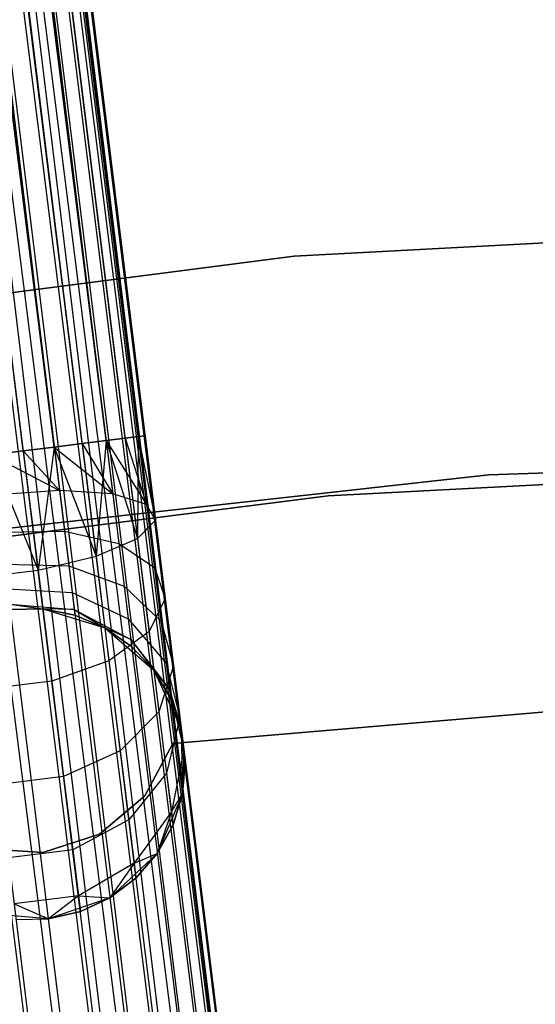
# Model space of a CAD drawing. Extents: x -189 to 189, y -189 to 189.
# Tile 272 of 591: x -7.49 to -4.18, y 58.43 to 64.75. Entities that reach past the tile are written whole.
import ezdxf

# ---------------------------------------------------------------- set-up
doc = ezdxf.new("R2010")
doc.units = 0
doc.header["$LTSCALE"] = 25.4
doc.layers.get('0').update_dxf_attribs({"linetype": 'CONTINUOUS'})

# ---------------------------------------------------------------- blocks, each defined once
blk = doc.blocks.new('CAMELEON-KENAI-C-12244_STL')
at = {"color": 0}
for p, q in [((-19.9669, 167.2887, -10.1691), (-4.5762, 42.9964, -10.1691)), ((-19.9669, 167.2887, -10.1691), (-4.5762, 42.9964, -10.1691)), ((-19.9669, 167.2887, -10.1691), (-4.4542, 43.0115, -10)), ((-19.9669, 167.2887, -10.1691), (-4.4542, 43.0115, -10)), ((-19.9669, 167.2887, -10.1691), (-4.3698, 43.0219, -9.809)), ((-19.9669, 167.2887, -10.1691), (-4.3698, 43.0219, -9.809)), ((-19.8449, 167.3038, -9), (-4.3698, 43.0219, -9.191)), ((-19.8449, 167.3038, -9), (-4.3698, 43.0219, -9.191)), ((-19.8449, 167.3038, -9), (-4.4542, 43.0115, -9)), ((-4.7303, 42.9773, -8.691), (-19.8449, 167.3038, -9)), ((-4.7303, 42.9773, -8.691), (-19.8449, 167.3038, -9)), ((-4.5762, 42.9964, -8.8309), (-19.8449, 167.3038, -9)), ((-4.5762, 42.9964, -8.8309), (-19.8449, 167.3038, -9)), ((-19.8449, 167.3038, -9), (-4.4542, 43.0115, -9)), ((-19.7606, 167.3143, -9.809), (-4.3267, 43.0273, -9.6045)), ((-19.7606, 167.3143, -9.809), (-4.3267, 43.0273, -9.3955)), ((-19.7606, 167.3143, -9.809), (-4.3698, 43.0219, -9.809)), ((-19.7606, 167.3143, -9.809), (-4.3698, 43.0219, -9.809)), ((-19.7606, 167.3143, -9.809), (-4.3267, 43.0273, -9.6045)), ((-19.7606, 167.3143, -9.809), (-4.3267, 43.0273, -9.3955)), ((-19.7174, 167.3196, -9.3955), (-4.3267, 43.0273, -9.3955)), ((-19.7174, 167.3196, -9.3955), (-4.3267, 43.0273, -9.3955)), ((-19.7174, 167.3196, -9.3955), (-4.3698, 43.0219, -9.191)), ((-19.7174, 167.3196, -9.3955), (-4.3698, 43.0219, -9.191)), ((-5.1073, 42.9306, -8.5219), (-20.4981, 167.223, -8.5219)), ((-5.1073, 42.9306, -8.5219), (-20.4981, 167.223, -8.5219)), ((-20.3007, 167.2474, -10.4135), (-4.91, 42.955, -10.4135)), ((-20.3007, 167.2474, -10.4135), (-4.91, 42.955, -10.4135)), ((-20.3007, 167.2474, -10.4135), (-4.7303, 42.9773, -10.309)), ((-20.3007, 167.2474, -10.4135), (-4.7303, 42.9773, -10.309)), ((-20.3007, 167.2474, -10.4135), (-4.5762, 42.9964, -10.1691)), ((-20.3007, 167.2474, -10.4135), (-4.5762, 42.9964, -10.1691)), ((-20.1211, 167.2696, -8.691), (-4.7303, 42.9773, -8.691)), ((-5.1073, 42.9306, -8.5219), (-20.1211, 167.2696, -8.691)), ((-5.1073, 42.9306, -8.5219), (-20.1211, 167.2696, -8.691)), ((-4.91, 42.955, -8.5864), (-20.1211, 167.2696, -8.691)), ((-4.91, 42.955, -8.5864), (-20.1211, 167.2696, -8.691)), ((-20.1211, 167.2696, -8.691), (-4.7303, 42.9773, -8.691)), ((-20.9107, 167.1719, -8.5219), (-5.52, 42.8795, -8.5219)), ((-20.9107, 167.1719, -8.5219), (-5.52, 42.8795, -8.5219)), ((-4.91, 42.955, -10.4135), (-20.7044, 167.1974, -10.5)), ((-5.3137, 42.905, -8.5), (-20.7044, 167.1974, -8.5)), ((-5.3137, 42.905, -8.5), (-20.7044, 167.1974, -8.5)), ((-5.1073, 42.9306, -10.4781), (-20.7044, 167.1974, -10.5)), ((-4.91, 42.955, -10.4135), (-20.7044, 167.1974, -10.5)), ((-5.1073, 42.9306, -10.4781), (-20.7044, 167.1974, -10.5)), ((-5.3137, 42.905, -10.5), (-20.7044, 167.1974, -10.5)), ((-5.3137, 42.905, -10.5), (-20.7044, 167.1974, -10.5)), ((-5.3137, 42.905, -10.5), (-21.1081, 167.1474, -10.4135)), ((-5.3137, 42.905, -10.5), (-21.1081, 167.1474, -10.4135)), ((-5.52, 42.8795, -10.4781), (-21.1081, 167.1474, -10.4135)), ((-5.52, 42.8795, -10.4781), (-21.1081, 167.1474, -10.4135)), ((-7.2695, 62.0095, -158.5865), (-19.0216, 159.6551, -158.8309)), ((-7.0898, 62.0317, -158.691), (-19.0216, 159.6551, -158.8309)), ((-7.2695, 62.0095, -158.5865), (-19.0216, 159.6551, -158.8309)), ((-7.0898, 62.0317, -158.691), (-19.0216, 159.6551, -158.8309)), ((-6.9356, 62.0508, -158.8309), (-19.0216, 159.6551, -158.8309)), ((-6.9356, 62.0508, -158.8309), (-19.0216, 159.6551, -158.8309)), ((-6.7293, 62.0764, -159.809), (-18.8997, 159.6702, -160)), ((-6.8137, 62.0659, -160), (-18.8997, 159.6702, -160)), ((-6.7293, 62.0764, -159.809), (-18.8997, 159.6702, -160)), ((-6.8137, 62.0659, -160), (-18.8997, 159.6702, -160)), ((-6.9356, 62.0508, -160.1691), (-18.8997, 159.6702, -160)), ((-6.9356, 62.0508, -160.1691), (-18.8997, 159.6702, -160)), ((-6.9356, 62.0508, -158.8309), (-18.8153, 159.6806, -159.191)), ((-6.8137, 62.0659, -159), (-18.8153, 159.6806, -159.191)), ((-6.9356, 62.0508, -158.8309), (-18.8153, 159.6806, -159.191)), ((-6.8137, 62.0659, -159), (-18.8153, 159.6806, -159.191)), ((-6.7293, 62.0764, -159.191), (-18.8153, 159.6806, -159.191)), ((-6.7293, 62.0764, -159.191), (-18.8153, 159.6806, -159.191)), ((-6.7293, 62.0764, -159.191), (-18.7722, 159.686, -159.6045)), ((-6.7293, 62.0764, -159.191), (-18.7722, 159.686, -159.6045)), ((-6.6861, 62.0817, -159.3955), (-18.7722, 159.686, -159.6045)), ((-6.6861, 62.0817, -159.3955), (-18.7722, 159.686, -159.6045)), ((-6.6861, 62.0817, -159.6045), (-18.7722, 159.686, -159.6045)), ((-6.6861, 62.0817, -159.6045), (-18.7722, 159.686, -159.6045)), ((-6.7293, 62.0764, -159.809), (-18.7722, 159.686, -159.6045)), ((-6.7293, 62.0764, -159.809), (-18.7722, 159.686, -159.6045)), ((-7.2695, 62.0095, -160.4135), (-19.5528, 159.5893, -160.4781)), ((-7.2695, 62.0095, -160.4135), (-19.5528, 159.5893, -160.4781)), ((-7.4668, 61.9851, -160.4781), (-19.5528, 159.5893, -160.4781)), ((-7.4668, 61.9851, -160.4781), (-19.5528, 159.5893, -160.4781)), ((-7.4668, 61.9851, -158.5219), (-19.3555, 159.6138, -158.5865)), ((-7.4668, 61.9851, -158.5219), (-19.3555, 159.6138, -158.5865)), ((-7.2695, 62.0095, -158.5865), (-19.3555, 159.6138, -158.5865)), ((-7.2695, 62.0095, -158.5865), (-19.3555, 159.6138, -158.5865)), ((-6.9356, 62.0508, -160.1691), (-19.1758, 159.636, -160.309)), ((-7.0898, 62.0317, -160.309), (-19.1758, 159.636, -160.309)), ((-6.9356, 62.0508, -160.1691), (-19.1758, 159.636, -160.309)), ((-7.0898, 62.0317, -160.309), (-19.1758, 159.636, -160.309)), ((-7.2695, 62.0095, -160.4135), (-19.1758, 159.636, -160.309)), ((-7.2695, 62.0095, -160.4135), (-19.1758, 159.636, -160.309)), ((-0.987, 63.486, -160.5), (-5.729, 63.2335, -160.5)), ((-5.729, 63.2335, -170), (-0.987, 63.486, -170)), ((-0.987, 63.486, -160.5), (-5.729, 63.2335, -160.5)), ((-5.729, 63.2335, -170), (-0.987, 63.486, -170)), ((-5.729, 63.2335, -160.5), (-10.4388, 62.6274, -160.5)), ((-10.4388, 62.6274, -170), (-5.729, 63.2335, -170)), ((-5.729, 63.2335, -160.5), (-10.4388, 62.6274, -160.5)), ((-10.4388, 62.6274, -170), (-5.729, 63.2335, -170)), ((-5.729, 63.2335, -160.5), (-5.729, 63.2335, -170)), ((-5.729, 63.2335, -160.5), (-5.729, 63.2335, -170)), ((-7.0898, 62.0317, -158.691), (-6.9356, 62.0508, -158.8309)), ((-6.9356, 62.0508, -160.1691), (-7.0898, 62.0317, -160.309)), ((-6.9356, 62.0508, -160.1691), (-7.0898, 62.0317, -160.309)), ((-7.0898, 62.0317, -158.691), (-6.9356, 62.0508, -158.8309)), ((-6.9356, 62.0508, -158.8309), (-7.0005, 61.3102, -158.7867)), ((-6.9356, 62.0508, -158.8309), (-7.0005, 61.3102, -158.7867)), ((-6.9356, 62.0508, -158.8309), (-6.8137, 62.0659, -159)), ((-6.8137, 62.0659, -160), (-6.9356, 62.0508, -160.1691)), ((-6.8137, 62.0659, -160), (-6.9356, 62.0508, -160.1691)), ((-6.9356, 62.0508, -158.8309), (-6.8137, 62.0659, -159)), ((-6.9356, 62.0508, -160.1691), (-6.8933, 61.709, -160.2145)), ((-6.9356, 62.0508, -160.1691), (-6.8933, 61.709, -160.2145)), ((-6.9356, 62.0508, -160.1691), (-6.6755, 61.642, -159.8666)), ((-6.9356, 62.0508, -160.1691), (-6.6755, 61.642, -159.8666)), ((-6.9356, 62.0508, -158.8309), (-6.7341, 61.4238, -159.0852)), ((-6.9356, 62.0508, -158.8309), (-6.7341, 61.4238, -159.0852)), ((-6.8137, 62.0659, -159), (-6.7293, 62.0764, -159.191)), ((-6.7293, 62.0764, -159.809), (-6.8137, 62.0659, -160)), ((-6.7293, 62.0764, -159.809), (-6.8137, 62.0659, -160)), ((-6.8137, 62.0659, -159), (-6.7293, 62.0764, -159.191)), ((-6.8137, 62.0659, -160), (-6.6755, 61.642, -159.8666)), ((-6.8137, 62.0659, -160), (-6.6755, 61.642, -159.8666)), ((-6.8137, 62.0659, -159), (-6.7341, 61.4238, -159.0852)), ((-6.8137, 62.0659, -159), (-6.7341, 61.4238, -159.0852)), ((-6.7293, 62.0764, -159.191), (-6.7341, 61.4238, -159.0852)), ((-6.7293, 62.0764, -159.191), (-6.7341, 61.4238, -159.0852)), ((-6.7293, 62.0764, -159.191), (-6.6861, 62.0817, -159.3955)), ((-6.6861, 62.0817, -159.6045), (-6.7293, 62.0764, -159.809)), ((-6.6861, 62.0817, -159.6045), (-6.7293, 62.0764, -159.809)), ((-6.7293, 62.0764, -159.191), (-6.6861, 62.0817, -159.3955)), ((-6.7293, 62.0764, -159.809), (-6.6755, 61.642, -159.8666)), ((-6.7293, 62.0764, -159.809), (-6.6755, 61.642, -159.8666)), ((-6.7293, 62.0764, -159.809), (-6.6192, 61.5412, -159.4672)), ((-6.7293, 62.0764, -159.809), (-6.6192, 61.5412, -159.4672)), ((-6.7293, 62.0764, -159.191), (-6.6192, 61.5412, -159.4672)), ((-6.7293, 62.0764, -159.191), (-6.6192, 61.5412, -159.4672)), ((-6.6861, 62.0817, -159.3955), (-6.6192, 61.5412, -159.4672)), ((-6.6861, 62.0817, -159.6045), (-6.6192, 61.5412, -159.4672)), ((-6.6861, 62.0817, -159.6045), (-6.6192, 61.5412, -159.4672)), ((-6.6861, 62.0817, -159.3955), (-6.6192, 61.5412, -159.4672)), ((-7.6731, 61.9595, -158.5), (-7.4668, 61.9851, -158.5219)), ((-7.4668, 61.9851, -160.4781), (-7.6731, 61.9595, -160.5)), ((-7.4668, 61.9851, -160.4781), (-7.6731, 61.9595, -160.5)), ((-7.6731, 61.9595, -158.5), (-7.4668, 61.9851, -158.5219)), ((-7.4668, 61.9851, -158.5219), (-7.2695, 62.0095, -158.5865)), ((-7.2695, 62.0095, -160.4135), (-7.4668, 61.9851, -160.4781)), ((-7.2695, 62.0095, -160.4135), (-7.4668, 61.9851, -160.4781)), ((-7.4668, 61.9851, -158.5219), (-7.2695, 62.0095, -158.5865)), ((-7.4668, 61.9851, -160.4781), (-7.2349, 61.7304, -160.4506)), ((-7.4668, 61.9851, -160.4781), (-7.2349, 61.7304, -160.4506)), ((-7.4668, 61.9851, -158.5219), (-7.3721, 61.2201, -158.6233)), ((-7.4668, 61.9851, -158.5219), (-7.3721, 61.2201, -158.6233)), ((-7.2695, 62.0095, -158.5865), (-7.3721, 61.2201, -158.6233)), ((-7.2695, 62.0095, -158.5865), (-7.3721, 61.2201, -158.6233)), ((-7.2695, 62.0095, -158.5865), (-7.0898, 62.0317, -158.691)), ((-7.0898, 62.0317, -160.309), (-7.2695, 62.0095, -160.4135)), ((-7.0898, 62.0317, -160.309), (-7.2695, 62.0095, -160.4135)), ((-7.2695, 62.0095, -158.5865), (-7.0898, 62.0317, -158.691)), ((-7.2695, 62.0095, -160.4135), (-7.2349, 61.7304, -160.4506)), ((-7.2695, 62.0095, -160.4135), (-7.2349, 61.7304, -160.4506)), ((-7.2695, 62.0095, -160.4135), (-6.8933, 61.709, -160.2145)), ((-7.2695, 62.0095, -160.4135), (-6.8933, 61.709, -160.2145)), ((-7.2695, 62.0095, -158.5865), (-7.0005, 61.3102, -158.7867)), ((-7.2695, 62.0095, -158.5865), (-7.0005, 61.3102, -158.7867)), ((-7.0898, 62.0317, -160.309), (-6.8933, 61.709, -160.2145)), ((-7.0898, 62.0317, -160.309), (-6.8933, 61.709, -160.2145)), ((-7.0898, 62.0317, -158.691), (-7.0005, 61.3102, -158.7867)), ((-7.0898, 62.0317, -158.691), (-7.0005, 61.3102, -158.7867)), ((-4.4796, 61.8307, -160.5), (0.21, 61.9936, -160.5)), ((0.21, 61.9936, -170), (-4.4796, 61.8307, -170)), ((0.21, 61.9936, -170), (-4.4796, 61.8307, -170)), ((-4.4796, 61.8307, -160.5), (0.21, 61.9936, -160.5)), ((-7.6731, 61.9595, -160.5), (-7.2349, 61.7304, -160.4506)), ((-7.6731, 61.9595, -160.5), (-7.2349, 61.7304, -160.4506)), ((-7.6731, 61.9595, -158.5), (-7.3721, 61.2201, -158.6233)), ((-7.6731, 61.9595, -158.5), (-7.3721, 61.2201, -158.6233)), ((-5.5116, 61.6968, -167), (-0.8851, 61.9373, -167)), ((-0.8851, 61.9373, -168), (-5.5116, 61.6968, -168)), ((-5.5116, 61.6968, -167), (-0.8851, 61.9373, -167)), ((-0.8851, 61.9373, -168), (-5.5116, 61.6968, -168)), ((-9.1433, 61.3137, -160.5), (-4.4796, 61.8307, -160.5)), ((-4.4796, 61.8307, -170), (-9.1433, 61.3137, -170)), ((-4.4796, 61.8307, -170), (-9.1433, 61.3137, -170)), ((-9.1433, 61.3137, -160.5), (-4.4796, 61.8307, -160.5)), ((-4.4796, 61.8307, -170), (-4.4796, 61.8307, -160.5)), ((-4.4796, 61.8307, -170), (-4.4796, 61.8307, -160.5)), ((-7.2349, 61.7304, -160.4506), (-7.6413, 61.7027, -160.5341)), ((-7.2349, 61.7304, -160.4506), (-7.6413, 61.7027, -160.5341)), ((-6.8933, 61.709, -160.2145), (-7.2349, 61.7304, -160.4506)), ((-7.2349, 61.7304, -160.4506), (-7.2027, 61.4704, -160.5591)), ((-7.2349, 61.7304, -160.4506), (-7.2027, 61.4704, -160.5591)), ((-6.8933, 61.709, -160.2145), (-7.2349, 61.7304, -160.4506)), ((-10.1072, 61.1113, -167), (-5.5116, 61.6968, -167)), ((-5.5116, 61.6968, -168), (-10.1072, 61.1113, -168)), ((-10.1072, 61.1113, -167), (-5.5116, 61.6968, -167)), ((-5.5116, 61.6968, -168), (-10.1072, 61.1113, -168)), ((-6.6755, 61.642, -159.8666), (-6.8933, 61.709, -160.2145)), ((-6.8933, 61.709, -160.2145), (-6.8538, 61.3904, -160.3474)), ((-6.8933, 61.709, -160.2145), (-6.8538, 61.3904, -160.3474)), ((-6.6755, 61.642, -159.8666), (-6.8933, 61.709, -160.2145)), ((-5.5116, 61.6968, -167), (-5.5116, 61.6968, -168)), ((-5.5116, 61.6968, -167), (-5.5116, 61.6968, -168)), ((-6.6192, 61.5412, -159.4672), (-6.6755, 61.642, -159.8666)), ((-6.6755, 61.642, -159.8666), (-6.6254, 61.2373, -160.0356)), ((-6.6755, 61.642, -159.8666), (-6.6254, 61.2373, -160.0356)), ((-6.6192, 61.5412, -159.4672), (-6.6755, 61.642, -159.8666)), ((-6.7341, 61.4238, -159.0852), (-6.6192, 61.5412, -159.4672)), ((-6.7341, 61.4238, -159.0852), (-6.6192, 61.5412, -159.4672)), ((-6.6192, 61.5412, -159.4672), (-6.5568, 61.0374, -159.6774)), ((-6.6192, 61.5412, -159.4672), (-6.5568, 61.0374, -159.6774)), ((-7.6117, 61.4633, -160.634), (-7.2027, 61.4704, -160.5591)), ((-7.6117, 61.4633, -160.634), (-7.2027, 61.4704, -160.5591)), ((-7.2027, 61.4704, -160.5591), (-7.1751, 61.2471, -160.7318)), ((-7.2027, 61.4704, -160.5591), (-7.1751, 61.2471, -160.7318)), ((-7.2027, 61.4704, -160.5591), (-6.8538, 61.3904, -160.3474)), ((-7.2027, 61.4704, -160.5591), (-6.8538, 61.3904, -160.3474)), ((-7.0005, 61.3102, -158.7867), (-6.7341, 61.4238, -159.0852)), ((-7.0005, 61.3102, -158.7867), (-6.7341, 61.4238, -159.0852)), ((-6.7341, 61.4238, -159.0852), (-6.6601, 60.8254, -159.3349)), ((-6.7341, 61.4238, -159.0852), (-6.6601, 60.8254, -159.3349)), ((-6.8538, 61.3904, -160.3474), (-6.82, 61.1169, -160.5589)), ((-6.8538, 61.3904, -160.3474), (-6.82, 61.1169, -160.5589)), ((-6.8538, 61.3904, -160.3474), (-6.6254, 61.2373, -160.0356)), ((-6.8538, 61.3904, -160.3474), (-6.6254, 61.2373, -160.0356)), ((-7.3721, 61.2201, -158.6233), (-7.0005, 61.3102, -158.7867)), ((-7.3721, 61.2201, -158.6233), (-7.0005, 61.3102, -158.7867)), ((-7.0005, 61.3102, -158.7867), (-6.9172, 60.6379, -159.0673)), ((-7.0005, 61.3102, -158.7867), (-6.9172, 60.6379, -159.0673)), ((-7.7847, 61.169, -158.6233), (-7.3721, 61.2201, -158.6233)), ((-7.7847, 61.169, -158.6233), (-7.3721, 61.2201, -158.6233)), ((-7.5862, 61.2578, -160.7929), (-7.1751, 61.2471, -160.7318)), ((-7.5862, 61.2578, -160.7929), (-7.1751, 61.2471, -160.7318)), ((-7.3721, 61.2201, -158.6233), (-7.2838, 60.5073, -158.9209)), ((-7.3721, 61.2201, -158.6233), (-7.2838, 60.5073, -158.9209)), ((-7.1751, 61.2471, -160.7318), (-7.1538, 61.0757, -160.9568)), ((-7.1751, 61.2471, -160.7318), (-7.1538, 61.0757, -160.9568)), ((-7.1751, 61.2471, -160.7318), (-6.82, 61.1169, -160.5589)), ((-7.1751, 61.2471, -160.7318), (-6.82, 61.1169, -160.5589)), ((-6.6254, 61.2373, -160.0356), (-6.5823, 60.8897, -160.3043)), ((-6.6254, 61.2373, -160.0356), (-6.5823, 60.8897, -160.3043)), ((-6.6254, 61.2373, -160.0356), (-6.5568, 61.0374, -159.6774)), ((-6.6254, 61.2373, -160.0356), (-6.5568, 61.0374, -159.6774)), ((-7.5667, 61.1, -161), (-7.1538, 61.0757, -160.9568)), ((-7.5667, 61.1, -161), (-7.1538, 61.0757, -160.9568)), ((-6.82, 61.1169, -160.5589), (-6.794, 60.907, -160.8346)), ((-6.82, 61.1169, -160.5589), (-6.794, 60.907, -160.8346)), ((-6.82, 61.1169, -160.5589), (-6.5823, 60.8897, -160.3043)), ((-6.82, 61.1169, -160.5589), (-6.5823, 60.8897, -160.3043)), ((-7.1538, 61.0757, -160.9568), (-7.1405, 60.968, -161.2188)), ((-7.1538, 61.0757, -160.9568), (-7.1405, 60.968, -161.2188)), ((-7.1538, 61.0757, -160.9568), (-6.794, 60.907, -160.8346)), ((-7.1538, 61.0757, -160.9568), (-6.794, 60.907, -160.8346)), ((-6.5568, 61.0374, -159.6774), (-6.6601, 60.8254, -159.3349)), ((-6.5568, 61.0374, -159.6774), (-6.6601, 60.8254, -159.3349)), ((-6.5568, 61.0374, -159.6774), (-6.5033, 60.6049, -160.0119)), ((-6.5568, 61.0374, -159.6774), (-6.5033, 60.6049, -160.0119)), ((-7.5544, 61.0009, -161.2412), (-7.3412, 60.971, -161.5)), ((-7.5544, 61.0009, -161.2412), (-7.3412, 60.971, -161.5)), ((-7.5544, 61.0009, -161.2412), (-7.1405, 60.968, -161.2188)), ((-7.5544, 61.0009, -161.2412), (-7.1405, 60.968, -161.2188)), ((-7.5502, 60.9671, -167), (-7.3412, 60.971, -167)), ((-7.3412, 60.971, -161.5), (-7.5502, 60.9671, -161.5)), ((-7.3412, 60.971, -161.5), (-7.5502, 60.9671, -161.5)), ((-7.5502, 60.9671, -167), (-7.3412, 60.971, -167)), ((-7.3412, 60.971, -167), (-6.9434, 60.8498, -167)), ((-7.1405, 60.968, -161.2188), (-7.3412, 60.971, -161.5)), ((-7.1405, 60.968, -161.2188), (-7.3412, 60.971, -161.5)), ((-7.136, 60.9313, -161.5), (-7.3412, 60.971, -161.5)), ((-7.3412, 60.971, -167), (-7.136, 60.9313, -161.5)), ((-7.3412, 60.971, -167), (-6.9434, 60.8498, -167)), ((-7.3412, 60.971, -161.5), (-7.3412, 60.971, -167)), ((-7.3412, 60.971, -161.5), (-7.3412, 60.971, -167)), ((-7.136, 60.9313, -161.5), (-7.3412, 60.971, -161.5)), ((-7.3412, 60.971, -167), (-7.136, 60.9313, -161.5)), ((-7.1405, 60.968, -161.2188), (-7.136, 60.9313, -161.5)), ((-7.1405, 60.968, -161.2188), (-7.136, 60.9313, -161.5)), ((-7.1405, 60.968, -161.2188), (-6.9434, 60.8498, -161.5)), ((-7.1405, 60.968, -161.2188), (-6.9434, 60.8498, -161.5)), ((-7.1405, 60.968, -161.2188), (-6.7776, 60.7751, -161.1555)), ((-7.1405, 60.968, -161.2188), (-6.7776, 60.7751, -161.1555)), ((-6.9434, 60.8498, -161.5), (-7.136, 60.9313, -161.5)), ((-7.136, 60.9313, -161.5), (-6.9434, 60.8498, -167)), ((-7.136, 60.9313, -161.5), (-6.9434, 60.8498, -167)), ((-6.9434, 60.8498, -161.5), (-7.136, 60.9313, -161.5)), ((-6.794, 60.907, -160.8346), (-6.7776, 60.7751, -161.1555)), ((-6.794, 60.907, -160.8346), (-6.7776, 60.7751, -161.1555)), ((-6.794, 60.907, -160.8346), (-6.5493, 60.6231, -160.6545)), ((-6.794, 60.907, -160.8346), (-6.5493, 60.6231, -160.6545)), ((-6.9434, 60.8498, -167), (-6.6293, 60.5773, -167)), ((-6.7776, 60.7751, -161.1555), (-6.9434, 60.8498, -161.5)), ((-6.7776, 60.7751, -161.1555), (-6.9434, 60.8498, -161.5)), ((-6.7721, 60.7301, -161.5), (-6.9434, 60.8498, -161.5)), ((-6.9434, 60.8498, -167), (-6.7721, 60.7301, -161.5)), ((-6.9434, 60.8498, -167), (-6.6293, 60.5773, -167)), ((-6.9434, 60.8498, -161.5), (-6.9434, 60.8498, -167)), ((-6.9434, 60.8498, -161.5), (-6.9434, 60.8498, -167)), ((-6.7721, 60.7301, -161.5), (-6.9434, 60.8498, -161.5)), ((-6.9434, 60.8498, -167), (-6.7721, 60.7301, -161.5)), ((-6.5823, 60.8897, -160.3043), (-6.5493, 60.6231, -160.6545)), ((-6.5823, 60.8897, -160.3043), (-6.5493, 60.6231, -160.6545)), ((-6.5823, 60.8897, -160.3043), (-6.5033, 60.6049, -160.0119)), ((-6.5823, 60.8897, -160.3043), (-6.5033, 60.6049, -160.0119)), ((-6.6601, 60.8254, -159.3349), (-6.9172, 60.6379, -159.0673)), ((-6.6601, 60.8254, -159.3349), (-6.9172, 60.6379, -159.0673)), ((-6.7776, 60.7751, -161.1555), (-6.7721, 60.7301, -161.5)), ((-6.7776, 60.7751, -161.1555), (-6.7721, 60.7301, -161.5)), ((-6.7776, 60.7751, -161.1555), (-6.6293, 60.5773, -161.5)), ((-6.7776, 60.7751, -161.1555), (-6.6293, 60.5773, -161.5)), ((-6.7776, 60.7751, -161.1555), (-6.5286, 60.4554, -161.0623)), ((-6.7776, 60.7751, -161.1555), (-6.5286, 60.4554, -161.0623)), ((-6.6601, 60.8254, -159.3349), (-6.5964, 60.3116, -159.7322)), ((-6.6601, 60.8254, -159.3349), (-6.5964, 60.3116, -159.7322)), ((-6.6293, 60.5773, -161.5), (-6.7721, 60.7301, -161.5)), ((-6.7721, 60.7301, -161.5), (-6.6293, 60.5773, -167)), ((-6.7721, 60.7301, -161.5), (-6.6293, 60.5773, -167)), ((-6.6293, 60.5773, -161.5), (-6.7721, 60.7301, -161.5)), ((-6.9172, 60.6379, -159.0673), (-7.2838, 60.5073, -158.9209)), ((-6.9172, 60.6379, -159.0673), (-7.2838, 60.5073, -158.9209)), ((-6.9172, 60.6379, -159.0673), (-6.8457, 60.0605, -159.5137)), ((-6.9172, 60.6379, -159.0673), (-6.8457, 60.0605, -159.5137)), ((-6.5033, 60.6049, -160.0119), (-6.5964, 60.3116, -159.7322)), ((-6.5033, 60.6049, -160.0119), (-6.5964, 60.3116, -159.7322)), ((-6.5493, 60.6231, -160.6545), (-6.5286, 60.4554, -161.0623)), ((-6.5493, 60.6231, -160.6545), (-6.5286, 60.4554, -161.0623)), ((-6.5493, 60.6231, -160.6545), (-6.4622, 60.273, -160.4477)), ((-6.5493, 60.6231, -160.6545), (-6.4622, 60.273, -160.4477)), ((-6.5033, 60.6049, -160.0119), (-6.4622, 60.273, -160.4477)), ((-6.5033, 60.6049, -160.0119), (-6.4622, 60.273, -160.4477)), ((-6.6293, 60.5773, -167), (-6.4532, 60.2006, -167)), ((-6.5286, 60.4554, -161.0623), (-6.6293, 60.5773, -161.5)), ((-6.5286, 60.4554, -161.0623), (-6.6293, 60.5773, -161.5)), ((-6.5215, 60.3982, -161.5), (-6.6293, 60.5773, -161.5)), ((-6.6293, 60.5773, -167), (-6.5215, 60.3982, -161.5)), ((-6.6293, 60.5773, -167), (-6.4532, 60.2006, -167)), ((-6.6293, 60.5773, -161.5), (-6.6293, 60.5773, -167)), ((-6.6293, 60.5773, -161.5), (-6.6293, 60.5773, -167)), ((-6.5215, 60.3982, -161.5), (-6.6293, 60.5773, -161.5)), ((-6.6293, 60.5773, -167), (-6.5215, 60.3982, -161.5)), ((-7.2838, 60.5073, -158.9209), (-7.6965, 60.4562, -158.9209)), ((-7.2838, 60.5073, -158.9209), (-7.6965, 60.4562, -158.9209)), ((-7.2838, 60.5073, -158.9209), (-7.208, 59.8952, -159.3941)), ((-7.2838, 60.5073, -158.9209), (-7.208, 59.8952, -159.3941)), ((-6.5286, 60.4554, -161.0623), (-6.5215, 60.3982, -161.5)), ((-6.5286, 60.4554, -161.0623), (-6.5215, 60.3982, -161.5)), ((-6.5286, 60.4554, -161.0623), (-6.4532, 60.2006, -161.5)), ((-6.5286, 60.4554, -161.0623), (-6.4532, 60.2006, -161.5)), ((-6.5286, 60.4554, -161.0623), (-6.4363, 60.0643, -160.9553)), ((-6.5286, 60.4554, -161.0623), (-6.4363, 60.0643, -160.9553)), ((-6.4532, 60.2006, -161.5), (-6.5215, 60.3982, -161.5)), ((-6.5215, 60.3982, -161.5), (-6.4532, 60.2006, -167)), ((-6.5215, 60.3982, -161.5), (-6.4532, 60.2006, -167)), ((-6.4532, 60.2006, -161.5), (-6.5215, 60.3982, -161.5)), ((-6.5077, 60.1073, -165), (-3.7069, 60.3455, -165)), ((-3.7069, 60.3455, -167), (-6.5077, 60.1073, -167)), ((-3.7069, 60.3455, -167), (-6.5077, 60.1073, -167)), ((-6.5077, 60.1073, -165), (-3.7069, 60.3455, -165)), ((-6.5964, 60.3116, -159.7322), (-6.8457, 60.0605, -159.5137)), ((-6.5964, 60.3116, -159.7322), (-6.8457, 60.0605, -159.5137)), ((-6.5964, 60.3116, -159.7322), (-6.5476, 59.9173, -160.25)), ((-6.5964, 60.3116, -159.7322), (-6.5476, 59.9173, -160.25)), ((-6.4622, 60.273, -160.4477), (-6.5476, 59.9173, -160.25)), ((-6.4622, 60.273, -160.4477), (-6.5476, 59.9173, -160.25)), ((-6.4622, 60.273, -160.4477), (-6.4363, 60.0643, -160.9553)), ((-6.4622, 60.273, -160.4477), (-6.4363, 60.0643, -160.9553)), ((-6.4532, 60.2006, -167), (-6.4455, 59.7849, -167)), ((-6.4363, 60.0643, -160.9553), (-6.4532, 60.2006, -161.5)), ((-6.4532, 60.2006, -167), (-6.4275, 59.9931, -161.5)), ((-6.4532, 60.2006, -161.5), (-6.4532, 60.2006, -167)), ((-6.4363, 60.0643, -160.9553), (-6.4532, 60.2006, -161.5)), ((-6.4532, 60.2006, -167), (-6.4275, 59.9931, -161.5)), ((-6.4532, 60.2006, -167), (-6.4455, 59.7849, -167)), ((-6.4532, 60.2006, -161.5), (-6.4532, 60.2006, -167)), ((-6.6868, 59.7711, -165), (-6.5077, 60.1073, -165)), ((-6.5077, 60.1073, -167), (-6.6868, 59.7711, -167)), ((-6.5077, 60.1073, -167), (-6.6868, 59.7711, -167)), ((-6.6868, 59.7711, -165), (-6.5077, 60.1073, -165)), ((-6.5077, 60.1073, -165), (-6.5077, 60.1073, -167)), ((-6.5077, 60.1073, -165), (-6.5077, 60.1073, -167)), ((-6.8457, 60.0605, -159.5137), (-7.208, 59.8952, -159.3941)), ((-6.8457, 60.0605, -159.5137), (-7.208, 59.8952, -159.3941)), ((-6.8457, 60.0605, -159.5137), (-6.7908, 59.6175, -160.0955)), ((-6.8457, 60.0605, -159.5137), (-6.7908, 59.6175, -160.0955)), ((-6.4363, 60.0643, -160.9553), (-6.5169, 59.6694, -160.853)), ((-6.4363, 60.0643, -160.9553), (-6.5169, 59.6694, -160.853)), ((-6.4363, 60.0643, -160.9553), (-6.4455, 59.7849, -161.5)), ((-6.4363, 60.0643, -160.9553), (-6.4455, 59.7849, -161.5)), ((-6.4363, 60.0643, -160.9553), (-6.4275, 59.9931, -161.5)), ((-6.4363, 60.0643, -160.9553), (-6.4275, 59.9931, -161.5)), ((-6.4455, 59.7849, -161.5), (-6.4275, 59.9931, -161.5)), ((-6.4275, 59.9931, -161.5), (-6.4455, 59.7849, -167)), ((-6.4275, 59.9931, -161.5), (-6.4455, 59.7849, -167)), ((-6.4455, 59.7849, -161.5), (-6.4275, 59.9931, -161.5)), ((-7.208, 59.8952, -159.3941), (-7.6207, 59.8441, -159.3941)), ((-7.208, 59.8952, -159.3941), (-7.6207, 59.8441, -159.3941)), ((-7.208, 59.8952, -159.3941), (-7.1498, 59.4255, -160.0109)), ((-7.208, 59.8952, -159.3941), (-7.1498, 59.4255, -160.0109)), ((-6.5476, 59.9173, -160.25), (-6.7908, 59.6175, -160.0955)), ((-6.5476, 59.9173, -160.25), (-6.7908, 59.6175, -160.0955)), ((-6.5476, 59.9173, -160.25), (-6.5169, 59.6694, -160.853)), ((-6.5476, 59.9173, -160.25), (-6.5169, 59.6694, -160.853)), ((-6.9786, 59.5263, -165), (-6.6868, 59.7711, -165)), ((-6.6868, 59.7711, -167), (-6.9786, 59.5263, -167)), ((-6.6868, 59.7711, -167), (-6.9786, 59.5263, -167)), ((-6.9786, 59.5263, -165), (-6.6868, 59.7711, -165)), ((-6.6868, 59.7711, -165), (-6.6868, 59.7711, -167)), ((-6.6868, 59.7711, -165), (-6.6868, 59.7711, -167)), ((-6.4455, 59.7849, -167), (-6.6076, 59.4019, -167)), ((-6.4455, 59.7849, -167), (-6.6076, 59.4019, -167)), ((-6.5169, 59.6694, -160.853), (-6.4455, 59.7849, -161.5)), ((-6.5169, 59.6694, -160.853), (-6.4455, 59.7849, -161.5)), ((-6.5064, 59.5849, -161.5), (-6.4455, 59.7849, -161.5)), ((-6.4455, 59.7849, -167), (-6.5064, 59.5849, -161.5)), ((-6.5064, 59.5849, -161.5), (-6.4455, 59.7849, -161.5)), ((-6.4455, 59.7849, -167), (-6.5064, 59.5849, -161.5)), ((-6.4455, 59.7849, -161.5), (-6.4455, 59.7849, -167)), ((-6.4455, 59.7849, -161.5), (-6.4455, 59.7849, -167)), ((-6.5169, 59.6694, -160.853), (-6.7564, 59.339, -160.773)), ((-6.5169, 59.6694, -160.853), (-6.7564, 59.339, -160.773)), ((-6.5169, 59.6694, -160.853), (-6.6076, 59.4019, -161.5)), ((-6.5169, 59.6694, -160.853), (-6.6076, 59.4019, -161.5)), ((-6.5169, 59.6694, -160.853), (-6.5064, 59.5849, -161.5)), ((-6.5169, 59.6694, -160.853), (-6.5064, 59.5849, -161.5)), ((-6.7908, 59.6175, -160.0955), (-7.1498, 59.4255, -160.0109)), ((-6.7908, 59.6175, -160.0955), (-7.1498, 59.4255, -160.0109)), ((-6.7908, 59.6175, -160.0955), (-6.7564, 59.339, -160.773)), ((-6.7908, 59.6175, -160.0955), (-6.7564, 59.339, -160.773)), ((-6.6076, 59.4019, -161.5), (-6.5064, 59.5849, -161.5)), ((-6.5064, 59.5849, -161.5), (-6.6076, 59.4019, -167)), ((-6.5064, 59.5849, -161.5), (-6.6076, 59.4019, -167)), ((-6.6076, 59.4019, -161.5), (-6.5064, 59.5849, -161.5)), ((-7.3408, 59.4084, -165), (-6.9786, 59.5263, -165)), ((-6.9786, 59.5263, -167), (-7.3408, 59.4084, -167)), ((-6.9786, 59.5263, -167), (-7.3408, 59.4084, -167)), ((-7.3408, 59.4084, -165), (-6.9786, 59.5263, -165)), ((-6.9786, 59.5263, -165), (-6.9786, 59.5263, -167)), ((-6.9786, 59.5263, -165), (-6.9786, 59.5263, -167)), ((-7.7208, 59.4344, -165), (-7.3408, 59.4084, -165)), ((-7.3408, 59.4084, -167), (-7.7208, 59.4344, -167)), ((-7.3408, 59.4084, -167), (-7.7208, 59.4344, -167)), ((-7.7208, 59.4344, -165), (-7.3408, 59.4084, -165)), ((-7.1498, 59.4255, -160.0109), (-7.5625, 59.3744, -160.0109)), ((-7.1498, 59.4255, -160.0109), (-7.5625, 59.3744, -160.0109)), ((-7.3408, 59.4084, -165), (-7.3408, 59.4084, -167)), ((-7.3408, 59.4084, -165), (-7.3408, 59.4084, -167)), ((-7.1498, 59.4255, -160.0109), (-7.1133, 59.1302, -160.7292)), ((-7.1498, 59.4255, -160.0109), (-7.1133, 59.1302, -160.7292)), ((-6.6076, 59.4019, -167), (-6.9114, 59.118, -167)), ((-6.6076, 59.4019, -167), (-6.9114, 59.118, -167)), ((-6.7564, 59.339, -160.773), (-6.6076, 59.4019, -161.5)), ((-6.7564, 59.339, -160.773), (-6.6076, 59.4019, -161.5)), ((-6.7446, 59.244, -161.5), (-6.6076, 59.4019, -161.5)), ((-6.6076, 59.4019, -167), (-6.7446, 59.244, -161.5)), ((-6.7446, 59.244, -161.5), (-6.6076, 59.4019, -161.5)), ((-6.6076, 59.4019, -167), (-6.7446, 59.244, -161.5)), ((-6.6076, 59.4019, -161.5), (-6.6076, 59.4019, -167)), ((-6.6076, 59.4019, -161.5), (-6.6076, 59.4019, -167)), ((-6.7564, 59.339, -160.773), (-7.1133, 59.1302, -160.7292)), ((-6.7564, 59.339, -160.773), (-7.1133, 59.1302, -160.7292)), ((-6.7564, 59.339, -160.773), (-6.9114, 59.118, -161.5)), ((-6.7564, 59.339, -160.773), (-6.9114, 59.118, -161.5)), ((-6.7564, 59.339, -160.773), (-6.7446, 59.244, -161.5)), ((-6.7564, 59.339, -160.773), (-6.7446, 59.244, -161.5)), ((-6.9114, 59.118, -161.5), (-6.7446, 59.244, -161.5)), ((-6.7446, 59.244, -161.5), (-6.9114, 59.118, -167)), ((-6.7446, 59.244, -161.5), (-6.9114, 59.118, -167)), ((-6.9114, 59.118, -161.5), (-6.7446, 59.244, -161.5)), ((-7.1133, 59.1302, -160.7292), (-7.526, 59.0791, -160.7292)), ((-7.1133, 59.1302, -160.7292), (-7.526, 59.0791, -160.7292)), ((-7.526, 59.0791, -160.7292), (-7.3045, 58.9822, -161.5)), ((-7.526, 59.0791, -160.7292), (-7.3045, 58.9822, -161.5)), ((-7.1133, 59.1302, -160.7292), (-7.3045, 58.9822, -161.5)), ((-7.1133, 59.1302, -160.7292), (-7.3045, 58.9822, -161.5)), ((-6.9114, 59.118, -167), (-7.3045, 58.9822, -167)), ((-6.9114, 59.118, -167), (-7.3045, 58.9822, -167)), ((-7.1133, 59.1302, -160.7292), (-6.9114, 59.118, -161.5)), ((-7.1133, 59.1302, -160.7292), (-6.9114, 59.118, -161.5)), ((-7.1133, 59.1302, -160.7292), (-7.1008, 59.0295, -161.5)), ((-7.1133, 59.1302, -160.7292), (-7.1008, 59.0295, -161.5)), ((-7.1008, 59.0295, -161.5), (-6.9114, 59.118, -161.5)), ((-6.9114, 59.118, -167), (-7.1008, 59.0295, -161.5)), ((-7.1008, 59.0295, -161.5), (-6.9114, 59.118, -161.5)), ((-6.9114, 59.118, -167), (-7.1008, 59.0295, -161.5)), ((-6.9114, 59.118, -161.5), (-6.9114, 59.118, -167)), ((-6.9114, 59.118, -161.5), (-6.9114, 59.118, -167)), ((-7.3045, 58.9822, -167), (-7.7187, 59.0181, -167)), ((-7.3045, 58.9822, -167), (-7.7187, 59.0181, -167)), ((-7.3045, 58.9822, -161.5), (-7.1008, 59.0295, -161.5)), ((-7.1008, 59.0295, -161.5), (-7.3045, 58.9822, -167)), ((-7.3045, 58.9822, -161.5), (-7.1008, 59.0295, -161.5)), ((-7.1008, 59.0295, -161.5), (-7.3045, 58.9822, -167)), ((-7.5135, 58.9784, -161.5), (-7.3045, 58.9822, -161.5)), ((-7.5135, 58.9784, -161.5), (-7.3045, 58.9822, -161.5)), ((-7.5135, 58.9784, -161.5), (-7.3045, 58.9822, -167)), ((-7.5135, 58.9784, -161.5), (-7.3045, 58.9822, -167)), ((-7.3045, 58.9822, -161.5), (-7.3045, 58.9822, -167)), ((-7.3045, 58.9822, -161.5), (-7.3045, 58.9822, -167))]:
    blk.add_line(p, q, dxfattribs=at)

msp = doc.modelspace()

# ---------------------------------------------------------------- block references
at = {"color": 0}
msp.add_blockref('CAMELEON-KENAI-C-12244_STL', (0, 0), dxfattribs=at)

doc.saveas('drawing.dxf')
